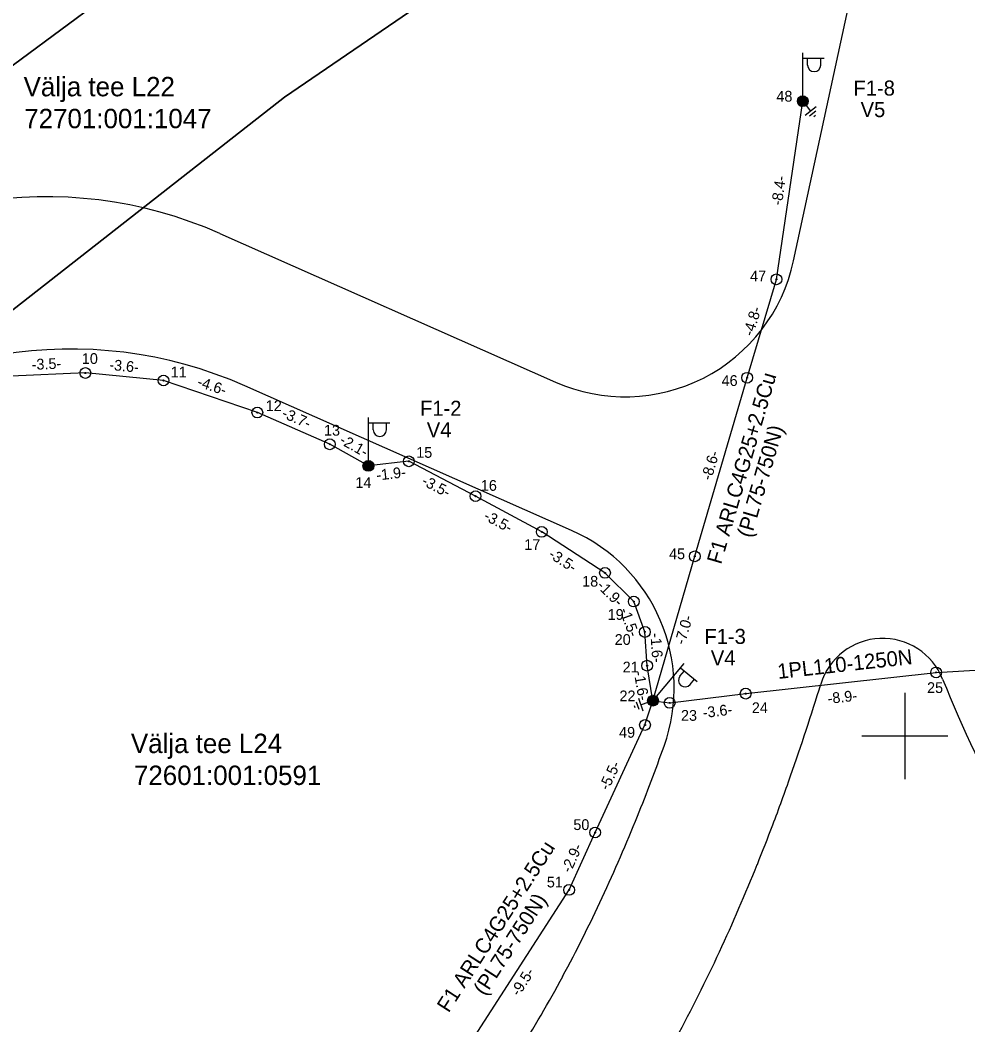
# Model space of a CAD drawing. Extents: x 528816 to 533196, y 6574767 to 6575847.
# Drawn here: x 528908.91 to 528952.93, y 6575586.58 to 6575633.24 of the extents above; entities that cross this region are included whole.
import ezdxf

# ---------------------------------------------------------------- set-up
doc = ezdxf.new("R2010")
doc.units = 0
for name, color, linetype in [('JOONSIDE', 7, 'Continuous'), ('KOORDPUNKT', 7, 'Continuous'), ('MPKAABEL', 7, 'Continuous'), ('PIIR', 7, 'Continuous'), ('POST', 7, 'Continuous'), ('TEE', 7, 'Continuous'), ('VORK', 7, 'Continuous')]:
    doc.layers.add(name, color=color, linetype=linetype)

msp = doc.modelspace()

# ---------------------------------------------------------------- linework, layer by layer
at = {"layer": 'KOORDPUNKT'}
for centre, radius in [((528945.257, 6575629.476), 0.25), ((528945.257, 6575629.476), 0.025), ((528945.257, 6575629.476), 0.0221), ((528945.257, 6575629.476), 0.0191), ((528945.257, 6575629.476), 0.0161), ((528945.257, 6575629.476), 0.0132), ((528945.257, 6575629.476), 0.0102), ((528945.257, 6575629.476), 0.00726), ((528945.257, 6575629.476), 0.0043), ((528944.036, 6575621.204), 0.25), ((528944.036, 6575621.204), 0.025), ((528944.036, 6575621.204), 0.0221), ((528944.036, 6575621.204), 0.0191), ((528944.036, 6575621.204), 0.0161), ((528944.036, 6575621.204), 0.0132), ((528944.036, 6575621.204), 0.0102), ((528944.036, 6575621.204), 0.00726), ((528944.036, 6575621.204), 0.0043), ((528911.943, 6575616.855), 0.25), ((528911.943, 6575616.855), 0.025), ((528911.943, 6575616.855), 0.0221), ((528911.943, 6575616.855), 0.0191), ((528911.943, 6575616.855), 0.0161), ((528911.943, 6575616.855), 0.0132), ((528911.943, 6575616.855), 0.0102), ((528911.943, 6575616.855), 0.00726), ((528911.943, 6575616.855), 0.0043), ((528942.674, 6575616.635), 0.25), ((528915.572, 6575616.505), 0.25), ((528915.572, 6575616.505), 0.025), ((528915.572, 6575616.505), 0.0221), ((528915.572, 6575616.505), 0.0191), ((528915.572, 6575616.505), 0.0161), ((528915.572, 6575616.505), 0.0132), ((528915.572, 6575616.505), 0.0102), ((528915.572, 6575616.505), 0.00726), ((528915.572, 6575616.505), 0.0043), ((528942.674, 6575616.635), 0.025), ((528942.674, 6575616.635), 0.0221), ((528942.674, 6575616.635), 0.0191), ((528942.674, 6575616.635), 0.0161), ((528942.674, 6575616.635), 0.0132), ((528942.674, 6575616.635), 0.0102), ((528942.674, 6575616.635), 0.00726), ((528942.674, 6575616.635), 0.0043), ((528919.93, 6575615.018), 0.25), ((528919.93, 6575615.018), 0.025), ((528919.93, 6575615.018), 0.0221), ((528919.93, 6575615.018), 0.0191), ((528919.93, 6575615.018), 0.0161), ((528919.93, 6575615.018), 0.0132), ((528919.93, 6575615.018), 0.0102), ((528919.93, 6575615.018), 0.00726), ((528919.93, 6575615.018), 0.0043), ((528923.294, 6575613.544), 0.25), ((528923.294, 6575613.544), 0.025), ((528923.294, 6575613.544), 0.0221), ((528923.294, 6575613.544), 0.0191), ((528923.294, 6575613.544), 0.0161), ((528923.294, 6575613.544), 0.0132), ((528923.294, 6575613.544), 0.0102), ((528923.294, 6575613.544), 0.00726), ((528923.294, 6575613.544), 0.0043), ((528925.087, 6575612.539), 0.25), ((528926.966, 6575612.753), 0.25), ((528926.966, 6575612.753), 0.025), ((528926.966, 6575612.753), 0.0221), ((528926.966, 6575612.753), 0.0191), ((528926.966, 6575612.753), 0.0161), ((528926.966, 6575612.753), 0.0132), ((528926.966, 6575612.753), 0.0102), ((528926.966, 6575612.753), 0.00726), ((528926.966, 6575612.753), 0.0043), ((528925.087, 6575612.539), 0.025), ((528925.087, 6575612.539), 0.0221), ((528925.087, 6575612.539), 0.0191), ((528925.087, 6575612.539), 0.0161), ((528925.087, 6575612.539), 0.0132), ((528925.087, 6575612.539), 0.0102), ((528925.087, 6575612.539), 0.00726), ((528925.087, 6575612.539), 0.0043), ((528930.063, 6575611.135), 0.25), ((528930.063, 6575611.135), 0.025), ((528930.063, 6575611.135), 0.0221), ((528930.063, 6575611.135), 0.0191), ((528930.063, 6575611.135), 0.0161), ((528930.063, 6575611.135), 0.0132), ((528930.063, 6575611.135), 0.0102), ((528930.063, 6575611.135), 0.00726), ((528930.063, 6575611.135), 0.0043), ((528933.138, 6575609.476), 0.25), ((528933.138, 6575609.476), 0.025), ((528933.138, 6575609.476), 0.0221), ((528933.138, 6575609.476), 0.0191), ((528933.138, 6575609.476), 0.0161), ((528933.138, 6575609.476), 0.0132), ((528933.138, 6575609.476), 0.0102), ((528933.138, 6575609.476), 0.00726), ((528933.138, 6575609.476), 0.0043), ((528940.244, 6575608.341), 0.25), ((528940.244, 6575608.341), 0.025), ((528940.244, 6575608.341), 0.0221), ((528940.244, 6575608.341), 0.0191), ((528940.244, 6575608.341), 0.0161), ((528940.244, 6575608.341), 0.0132), ((528940.244, 6575608.341), 0.0102), ((528940.244, 6575608.341), 0.00726), ((528940.244, 6575608.341), 0.0043), ((528936.075, 6575607.572), 0.25), ((528936.075, 6575607.572), 0.025), ((528936.075, 6575607.572), 0.0221), ((528936.075, 6575607.572), 0.0191), ((528936.075, 6575607.572), 0.0161), ((528936.075, 6575607.572), 0.0132), ((528936.075, 6575607.572), 0.0102), ((528936.075, 6575607.572), 0.00726), ((528936.075, 6575607.572), 0.0043), ((528937.412, 6575606.241), 0.25), ((528937.412, 6575606.241), 0.025), ((528937.412, 6575606.241), 0.0221), ((528937.412, 6575606.241), 0.0191), ((528937.412, 6575606.241), 0.0161), ((528937.412, 6575606.241), 0.0132), ((528937.412, 6575606.241), 0.0102), ((528937.412, 6575606.241), 0.00726), ((528937.412, 6575606.241), 0.0043), ((528937.93, 6575604.829), 0.25), ((528937.93, 6575604.829), 0.025), ((528937.93, 6575604.829), 0.0221), ((528937.93, 6575604.829), 0.0191), ((528937.93, 6575604.829), 0.0161), ((528937.93, 6575604.829), 0.0132), ((528937.93, 6575604.829), 0.0102), ((528937.93, 6575604.829), 0.00726), ((528937.93, 6575604.829), 0.0043), ((528938.032, 6575603.263), 0.25), ((528938.032, 6575603.263), 0.025), ((528938.032, 6575603.263), 0.0221), ((528938.032, 6575603.263), 0.0191), ((528938.032, 6575603.263), 0.0161), ((528938.032, 6575603.263), 0.0132), ((528938.032, 6575603.263), 0.0102), ((528938.032, 6575603.263), 0.00726), ((528938.032, 6575603.263), 0.0043), ((528951.452, 6575602.949), 0.25), ((528951.452, 6575602.949), 0.025), ((528951.452, 6575602.949), 0.0221), ((528951.452, 6575602.949), 0.0191), ((528951.452, 6575602.949), 0.0161), ((528951.452, 6575602.949), 0.0132), ((528951.452, 6575602.949), 0.0102), ((528951.452, 6575602.949), 0.00726), ((528951.452, 6575602.949), 0.0043), ((528942.608, 6575601.965), 0.25), ((528942.608, 6575601.965), 0.025), ((528942.608, 6575601.965), 0.0221), ((528942.608, 6575601.965), 0.0191), ((528942.608, 6575601.965), 0.0161), ((528942.608, 6575601.965), 0.0132), ((528942.608, 6575601.965), 0.0102), ((528942.608, 6575601.965), 0.00726), ((528942.608, 6575601.965), 0.0043), ((528938.304, 6575601.637), 0.25), ((528938.304, 6575601.637), 0.025), ((528938.304, 6575601.637), 0.0221), ((528938.304, 6575601.637), 0.0191), ((528938.304, 6575601.637), 0.0161), ((528938.304, 6575601.637), 0.0132), ((528938.304, 6575601.637), 0.0102), ((528938.304, 6575601.637), 0.00726), ((528938.304, 6575601.637), 0.0043), ((528939.079, 6575601.534), 0.25), ((528939.079, 6575601.534), 0.025), ((528939.079, 6575601.534), 0.0221), ((528939.079, 6575601.534), 0.0191), ((528939.079, 6575601.534), 0.0161), ((528939.079, 6575601.534), 0.0132), ((528939.079, 6575601.534), 0.0102), ((528939.079, 6575601.534), 0.00726), ((528939.079, 6575601.534), 0.0043), ((528937.932, 6575600.508), 0.25), ((528937.932, 6575600.508), 0.025), ((528937.932, 6575600.508), 0.0221), ((528937.932, 6575600.508), 0.0191), ((528937.932, 6575600.508), 0.0161), ((528937.932, 6575600.508), 0.0132), ((528937.932, 6575600.508), 0.0102), ((528937.932, 6575600.508), 0.00726), ((528937.932, 6575600.508), 0.0043), ((528935.617, 6575595.515), 0.25), ((528935.617, 6575595.515), 0.025), ((528935.617, 6575595.515), 0.0221), ((528935.617, 6575595.515), 0.0191), ((528935.617, 6575595.515), 0.0161), ((528935.617, 6575595.515), 0.0132), ((528935.617, 6575595.515), 0.0102), ((528935.617, 6575595.515), 0.00726), ((528935.617, 6575595.515), 0.0043), ((528934.406, 6575592.849), 0.25), ((528934.406, 6575592.849), 0.025), ((528934.406, 6575592.849), 0.0221), ((528934.406, 6575592.849), 0.0191), ((528934.406, 6575592.849), 0.0161), ((528934.406, 6575592.849), 0.0132), ((528934.406, 6575592.849), 0.0102), ((528934.406, 6575592.849), 0.00726), ((528934.406, 6575592.849), 0.0043)]:
    msp.add_circle(centre, radius, dxfattribs=at)
at = {"layer": 'MPKAABEL'}
for points in [[(528938.304, 6575601.637), (528940.244, 6575608.341), (528942.674, 6575616.635), (528944.036, 6575621.204), (528945.257, 6575629.476)], [(528938.304, 6575601.637), (528940.244, 6575608.341), (528942.674, 6575616.635), (528944.036, 6575621.204), (528945.257, 6575629.476)], [(528945.874, 6575629.216), (528945.377, 6575628.818)], [(528945.413, 6575629.281), (528945.625, 6575629.017)], [(528945.863, 6575629.015), (528945.576, 6575628.785)], [(528945.852, 6575628.814), (528945.774, 6575628.752)], [(528938.304, 6575601.637), (528938.032, 6575603.263), (528937.93, 6575604.829), (528937.412, 6575606.241), (528936.075, 6575607.572), (528933.138, 6575609.476), (528930.063, 6575611.135), (528926.966, 6575612.753), (528925.087, 6575612.539), (528923.294, 6575613.544), (528919.93, 6575615.018), (528915.572, 6575616.505), (528911.943, 6575616.855), (528908.495, 6575616.706), (528904.254, 6575615.576), (528900.556, 6575613.74), (528893.224, 6575607.316), (528888.466, 6575603.219), (528885.457, 6575599.934), (528884.523, 6575597.423), (528886.536, 6575595.006), (528886.084, 6575593.913)], [(528938.304, 6575601.637), (528938.032, 6575603.263), (528937.93, 6575604.829), (528937.412, 6575606.241), (528936.075, 6575607.572), (528933.138, 6575609.476), (528930.063, 6575611.135), (528926.966, 6575612.753), (528925.087, 6575612.539), (528923.294, 6575613.544), (528919.93, 6575615.018), (528915.572, 6575616.505), (528911.943, 6575616.855), (528908.495, 6575616.706), (528904.254, 6575615.576), (528900.556, 6575613.74), (528893.224, 6575607.316), (528888.466, 6575603.219), (528885.457, 6575599.934), (528884.523, 6575597.423), (528886.536, 6575595.006), (528886.084, 6575593.913)], [(528938.304, 6575601.637), (528939.079, 6575601.534), (528942.608, 6575601.965), (528951.452, 6575602.949), (528962.576, 6575603.617), (528963.183, 6575603.383), (528964.088, 6575601.689), (528969.742, 6575593.827), (528972.969, 6575589.826)], [(528939.079, 6575601.534), (528942.608, 6575601.965), (528951.452, 6575602.949), (528962.576, 6575603.617)], [(528857.254, 6575557.198), (528879.575, 6575559.23), (528892.064, 6575561.059), (528906.935, 6575566.604), (528917.822, 6575573.397), (528921.889, 6575576.259), (528924.033, 6575578.661), (528929.27, 6575584.882), (528934.406, 6575592.849), (528935.617, 6575595.515), (528937.932, 6575600.508), (528938.304, 6575601.637)], [(528857.254, 6575557.198), (528879.575, 6575559.23), (528892.064, 6575561.059), (528906.935, 6575566.604), (528917.822, 6575573.397), (528921.889, 6575576.259), (528924.033, 6575578.661), (528929.27, 6575584.882), (528934.406, 6575592.849), (528935.617, 6575595.515), (528937.932, 6575600.508), (528938.304, 6575601.637)], [(528937.666, 6575601.22), (528937.545, 6575601.568)], [(528937.852, 6575601.143), (528937.643, 6575601.744)], [(528938.068, 6575601.555), (528937.748, 6575601.443)], [(528938.304, 6575601.637), (528939.079, 6575601.534)], [(528937.481, 6575601.298), (528937.448, 6575601.392)]]:
    msp.add_lwpolyline(points, dxfattribs=at)
at = {"layer": 'PIIR'}
for points in [[(529042.402, 6575704.147), (529004.97, 6575681.75), (528969.85, 6575661.01), (528939.88, 6575642.43), (528921.19, 6575629.67), (528907.63, 6575619.06), (528898.97, 6575611.15), (528885.74, 6575599.06), (528872.26, 6575586.47), (528855.31, 6575570.91), (528844.65, 6575560.92), (528844.65, 6575552.99), (528822.6, 6575553.24), (528838.43, 6575567.42), (528876.73, 6575603.92), (528894.67, 6575619.97), (528907.11, 6575630.06), (528921.86, 6575640.98), (528947.13, 6575657.36), (529012.249, 6575696.077)], [(529012.249, 6575696.077), (528947.13, 6575657.36), (528921.86, 6575640.98), (528907.11, 6575630.06), (528894.67, 6575619.97), (528876.73, 6575603.92), (528838.43, 6575567.42), (528822.6, 6575553.24), (528817.89, 6575553.3), (528834.6, 6575572.19), (528860.23, 6575596.5), (528872.64, 6575608.31), (528890.78, 6575624.54), (528903.44, 6575634.81), (528918.44, 6575645.91), (528943.89, 6575662.41), (529000.518, 6575696.077)]]:
    msp.add_lwpolyline(points, dxfattribs=at)
msp.add_lwpolyline([(528969.85, 6575661.01), (529004.97, 6575681.75), (528966.72, 6575630.6), (528991.17, 6575590.41), (529005.98, 6575583.35), (529092.79, 6575587.31), (529076.48, 6575549.72), (529056.46, 6575550.69), (529005.94, 6575551.84), (528912.18, 6575552.32), (528844.65, 6575552.99), (528844.65, 6575560.92), (528855.31, 6575570.91), (528872.26, 6575586.47), (528885.74, 6575599.06), (528898.97, 6575611.15), (528907.63, 6575619.06), (528921.19, 6575629.67), (528939.88, 6575642.43)], close=True, dxfattribs=at)
at = {"layer": 'POST'}
for p, q in [((528945.257, 6575629.727), (528945.257, 6575631.727)), ((528945.257, 6575631.477), (528946.257, 6575631.477)), ((528945.484, 6575631.156), (528945.484, 6575631.477)), ((528946.096, 6575631.156), (528946.096, 6575631.477)), ((528945.257, 6575629.476), (528945.257, 6575629.476)), ((528925.087, 6575612.789), (528925.087, 6575614.789)), ((528925.087, 6575614.539), (528926.087, 6575614.539)), ((528925.314, 6575614.218), (528925.314, 6575614.539)), ((528925.926, 6575614.218), (528925.926, 6575614.539)), ((528925.087, 6575612.539), (528925.087, 6575612.539)), ((528938.465, 6575601.829), (528939.75, 6575603.361)), ((528939.557, 6575602.778), (528939.763, 6575603.024)), ((528939.589, 6575603.169), (528940.355, 6575602.527)), ((528940.026, 6575602.384), (528940.232, 6575602.63)), ((528938.304, 6575601.637), (528938.304, 6575601.637))]:
    msp.add_line(p, q, dxfattribs=at)
for centre, radius in [((528945.257, 6575629.476), 0.25), ((528945.257, 6575629.476), 0.225), ((528945.257, 6575629.476), 0.2), ((528945.257, 6575629.476), 0.175), ((528945.257, 6575629.476), 0.15), ((528945.257, 6575629.476), 0.125), ((528945.257, 6575629.476), 0.1), ((528945.257, 6575629.476), 0.075), ((528945.257, 6575629.476), 0.05), ((528945.257, 6575629.476), 0.025), ((528925.087, 6575612.539), 0.25), ((528925.087, 6575612.539), 0.225), ((528925.087, 6575612.539), 0.2), ((528925.087, 6575612.539), 0.175), ((528925.087, 6575612.539), 0.15), ((528925.087, 6575612.539), 0.125), ((528925.087, 6575612.539), 0.1), ((528925.087, 6575612.539), 0.075), ((528925.087, 6575612.539), 0.05), ((528925.087, 6575612.539), 0.025), ((528938.304, 6575601.637), 0.25), ((528938.304, 6575601.637), 0.225), ((528938.304, 6575601.637), 0.2), ((528938.304, 6575601.637), 0.175), ((528938.304, 6575601.637), 0.15), ((528938.304, 6575601.637), 0.125), ((528938.304, 6575601.637), 0.1), ((528938.304, 6575601.637), 0.075), ((528938.304, 6575601.637), 0.05), ((528938.304, 6575601.637), 0.025)]:
    msp.add_circle(centre, radius, dxfattribs=at)
for centre, start, end in [((528945.79, 6575631.156), 180, 0), ((528925.62, 6575614.218), 180, 0), ((528939.791, 6575602.581), 140.0134, 320.0134)]:
    msp.add_arc(centre, 0.306, start, end, dxfattribs=at)
at = {"layer": 'TEE'}
for points in [[(528944.835, 6575622.059), (528948.66, 6575639.739)], [(528918.192, 6575623.331), (528933.779, 6575616.435)], [(528934.525, 6575609.543), (528919.352, 6575616.257)]]:
    msp.add_lwpolyline(points, dxfattribs=at)
for centre, radius, start, end in [((528910.1, 6575605.042), 20, 66.1326, 132.4852), ((528937.016, 6575623.751), 8, 246.1326, 347.7926), ((528911.259, 6575597.968), 20, 66.1326, 132.4852), ((528931.288, 6575602.228), 8, 340.2792, 66.1326), ((528948.967, 6575601.53), 3, 21.7807, 162.9163), ((528837.042, 6575635.928), 114.091, 340.66187, 342.91625), ((529006.587, 6575624.554), 59.05, 201.78072, 209.00711), ((528853.686, 6575630.045), 90.438, 338.07547, 340.27917), ((528978.783, 6575542.999), 55, 238.3599, 238.3599), ((528852.878, 6575630.367), 97.308, 339.23464, 340.66383), ((528864.295, 6575625.772), 79, 335.09341, 338.07756), ((528852.878, 6575630.367), 97.308, 338.07756, 339.23464), ((528864.295, 6575625.772), 85, 335.09341, 338.07756), ((528872.832, 6575621.808), 69.588, 331.71136, 335.09341), ((528872.832, 6575621.808), 75.588, 331.71136, 335.09341), ((528879.375, 6575618.287), 62.158, 327.93143, 331.71136)]:
    msp.add_arc(centre, radius, start, end, dxfattribs=at)
at = {"layer": 'VORK'}
for p, q in [((528950, 6575602), (528950, 6575598)), ((528948, 6575600), (528952, 6575600))]:
    msp.add_line(p, q, dxfattribs=at)

# ---------------------------------------------------------------- texts
at = {"layer": 'JOONSIDE'}
for s, rotation, p in [('-8.4-', 81.6039, (528944.286, 6575624.61)), ('-4.8-', 73.3979, (528942.951, 6575618.535)), ('-3.5-', 2.4744, (528909.459, 6575616.998)), ('-3.6-', 354.4911, (528913.035, 6575617.001)), ('-4.6-', 341.1598, (528917.098, 6575616.248)), ('-3.7-', 336.3385, (528921.025, 6575614.811)), ('-2.1-', 330.7288, (528923.702, 6575613.602)), ('-8.6-', 73.6716, (528941.008, 6575611.838)), ('-1.9-', 6.4974, (528925.484, 6575611.86)), ('-3.5-', 332.4156, (528927.517, 6575611.692)), ('-3.5-', 331.6526, (528930.4, 6575610.07)), ('-3.5-', 327.0454, (528933.407, 6575608.321)), ('-1.9-', 315.1289, (528935.66, 6575606.938)), ('-1.5-', 290.1458, (528936.738, 6575605.849)), ('-7.0-', 73.8611, (528939.78, 6575604.204)), ('-1.6-', 273.7266, (528938.185, 6575604.761)), ('-1.6-', 279.4966, (528937.411, 6575602.972)), ('-8.9-', 6.3487, (528946.438, 6575601.486)), ('-3.6-', 6.9631, (528940.642, 6575600.828)), ('-5.5-', 65.1252, (528936.232, 6575597.436)), ('-2.9-', 65.5706, (528934.474, 6575593.603)), ('-9.5-', 57.1918, (528932.081, 6575587.874))]:
    msp.add_text(s, height=0.5, rotation=rotation, dxfattribs=at).set_placement(p)
at = {"layer": 'KOORDPUNKT'}
for s, p in [('48', (528944.035, 6575629.457)), ('47', (528942.814, 6575621.109)), ('10', (528911.781, 6575617.275)), ('11', (528915.906, 6575616.648)), ('46', (528941.49, 6575616.253)), ('12', (528920.321, 6575615.085)), ('13', (528923.027, 6575613.945)), ('15', (528927.31, 6575612.915)), ('14', (528924.485, 6575611.517)), ('16', (528930.311, 6575611.383)), ('17', (528932.326, 6575608.636)), ('45', (528939.05, 6575608.207)), ('18', (528935.015, 6575606.932)), ('19', (528936.199, 6575605.391)), ('20', (528936.526, 6575604.227)), ('21', (528936.896, 6575602.948)), ('25', (528951.032, 6575601.994)), ('22', (528936.748, 6575601.608)), ('24', (528942.894, 6575601.058)), ('23', (528939.604, 6575600.703)), ('49', (528936.729, 6575599.916)), ('50', (528934.605, 6575595.63)), ('51', (528933.375, 6575592.964))]:
    msp.add_text(s, height=0.5, dxfattribs=at).set_placement(p)
at = {"layer": 'MPKAABEL'}
for s, rotation, p in [('F1 ARLC4G25+2.5Cu', 73.6725, (528941.463, 6575607.938)), ('(PL75-750N)', 73.6725, (528942.865, 6575609.168)), ('1PL110-1250N', 6.3487, (528944.12, 6575602.645)), ('F1 ARLC4G25+2.5Cu', 57.1918, (528928.811, 6575587.111)), ('(PL75-750N)', 57.1918, (528930.505, 6575587.893))]:
    msp.add_text(s, height=0.7, rotation=rotation, dxfattribs=at).set_placement(p)
at = {"layer": 'PIIR'}
for s, p in [('Välja tee L22', (528909.076, 6575629.704)), ('72701:001:1047', (528909.105, 6575628.222)), ('Välja tee L24', (528914.058, 6575599.204)), ('72601:001:0591', (528914.2, 6575597.722))]:
    msp.add_text(s, height=0.9, dxfattribs=at).set_placement(p)
at = {"layer": 'POST'}
for s, p in [('F1-8', (528947.614, 6575629.737)), ('V5', (528947.946, 6575628.737)), ('F1-2', (528927.484, 6575614.866)), ('V4', (528927.799, 6575613.866)), ('F1-3', (528940.691, 6575604.272)), ('V4', (528940.989, 6575603.272))]:
    msp.add_text(s, height=0.7, dxfattribs=at).set_placement(p)

doc.saveas('drawing.dxf')
